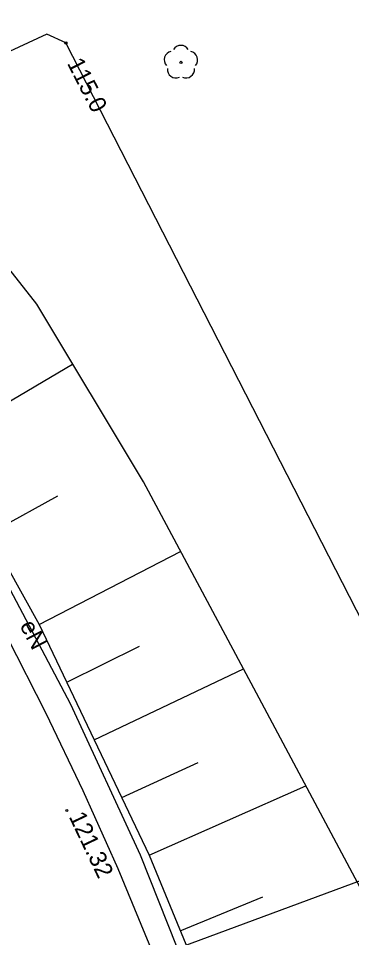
# Model space of a CAD drawing. Extents: x 6424617 to 6425697, y 5665845 to 5667190.
# Drawn here: x 6425400.58 to 6425415.17, y 5666910.57 to 5666950.84 of the extents above; entities that cross this region are included whole.
import ezdxf

# ---------------------------------------------------------------- set-up
doc = ezdxf.new("R2010")
doc.units = 0
for name, color, linetype in [('Warstwa 11', 7, 'Continuous'), ('Warstwa 12', 7, 'Continuous'), ('Warstwa 13', 7, 'Continuous'), ('Warstwa 14', 7, 'Continuous'), ('Warstwa 20', 7, 'Continuous'), ('Warstwa 21', 7, 'Continuous'), ('Warstwa 25', 7, 'Continuous'), ('Warstwa 8', 7, 'Continuous'), ('Warstwa 9', 7, 'Continuous')]:
    doc.layers.add(name, color=color, linetype=linetype)

msp = doc.modelspace()

# ---------------------------------------------------------------- linework, layer by layer
at = {"layer": 'Warstwa 11'}
msp.add_circle((6425407.7, 5666948.906), 0.05, dxfattribs=at)
for centre, start, end in [((6425407.7, 5666949.281), 30.1471, 149.8529), ((6425407.343, 5666949.022), 102.1471, 221.8529), ((6425408.057, 5666949.022), 318.1471, 77.8529), ((6425407.48, 5666948.603), 174.1471, 293.8529), ((6425407.92, 5666948.603), 246.1471, 5.8529)]:
    msp.add_arc(centre, 0.375, start, end, dxfattribs=at)
at = {"layer": 'Warstwa 12'}
for points in [[(6425464.654, 5666907.42), (6425437.078, 5666914.799), (6425417.814, 5666920.177), (6425402.666, 5666949.76), (6425401.834, 5666950.142), (6425366.69, 5666933.829), (6425365.771, 5666933.887), (6425355.729, 5666952.491), (6425344.802, 5666971.496), (6425344.013, 5666972.39), (6425340.424, 5666977.922), (6425339.576, 5666978.999), (6425339.462, 5666979.144), (6425339.323, 5666979.308), (6425317.451, 5667007.184), (6425317.021, 5667007.709), (6425316.481, 5667008.227), (6425313.859, 5667009.022)], [(6425348.14, 5666997.42), (6425353.37, 5666990.86), (6425362.83, 5666978.49), (6425371.96, 5666966.45), (6425386.81, 5666946.74), (6425392.86, 5666938.27), (6425396.85, 5666931.85), (6425399.93, 5666926.36), (6425402.86, 5666920.8), (6425405.92, 5666914.19), (6425408.7, 5666907.17), (6425410.7, 5666901.75), (6425412.27, 5666897.16), (6425413.44, 5666892.95), (6425414.78, 5666886.9), (6425415.89, 5666881.95), (6425416.77, 5666877.58), (6425417.4, 5666873.25), (6425418.12, 5666868.16), (6425418.38, 5666863.9), (6425418.7, 5666858.55), (6425418.2, 5666857.76)], [(6425418.31, 5666914.08), (6425392.12, 5666904.39)]]:
    msp.add_lwpolyline(points, dxfattribs=at)
at = {"layer": 'Warstwa 14'}
msp.add_circle((6425402.666, 5666949.76), 0.045, dxfattribs=at)
at = {"layer": 'Warstwa 20'}
msp.add_lwpolyline([(6425349.632, 5666996.03), (6425376.62, 5666961.102), (6425380.441, 5666956.131), (6425386.586, 5666947.957), (6425392.505, 5666939.498), (6425397.085, 5666932.217), (6425401.495, 5666924.286), (6425406.312, 5666914.18), (6425409.035, 5666907.556), (6425411.392, 5666900.784), (6425413.657, 5666893.241), (6425415.732, 5666884.803), (6425417.068, 5666877.78), (6425418.262, 5666868.956), (6425418.975, 5666860.884)], dxfattribs=at)
at = {"layer": 'Warstwa 21'}
msp.add_lwpolyline([(6425418.975, 5666860.884), (6425419.06, 5666903.33), (6425418.902, 5666905.6), (6425415.908, 5666912.076), (6425410.886, 5666921.5), (6425406.057, 5666930.53), (6425401.387, 5666938.317), (6425394.923, 5666946.546), (6425388.818, 5666954.159), (6425381.634, 5666961.791), (6425371.584, 5666973.036), (6425362.387, 5666983.346), (6425359.931, 5666986.941), (6425351.65, 5666994.223), (6425349.632, 5666996.03)], dxfattribs=at)
at = {"layer": 'Warstwa 25'}
msp.add_circle((6425402.707, 5666916.136), 0.045, dxfattribs=at)
at = {"layer": 'Warstwa 8'}
for p, q in [((6425400.079, 5666923.761), (6425401.778, 5666920.407)), ((6425401.778, 5666920.407), (6425403.399, 5666917.014)), ((6425403.399, 5666917.014), (6425404.938, 5666913.593)), ((6425404.938, 5666913.593), (6425406.811, 5666909.069))]:
    msp.add_line(p, q, dxfattribs=at)
at = {"layer": 'Warstwa 9'}
for p, q in [((6425397.085, 5666932.217), (6425402.959, 5666935.696)), ((6425399.29, 5666928.252), (6425402.306, 5666929.921)), ((6425401.495, 5666924.286), (6425407.687, 5666927.483)), ((6425402.7, 5666921.76), (6425405.88, 5666923.337)), ((6425403.904, 5666919.233), (6425410.434, 5666922.346)), ((6425405.108, 5666916.706), (6425408.454, 5666918.246)), ((6425406.312, 5666914.18), (6425413.165, 5666917.224)), ((6425407.674, 5666910.868), (6425411.293, 5666912.353))]:
    msp.add_line(p, q, dxfattribs=at)
msp.add_lwpolyline([(6425418.902, 5666905.6), (6425415.908, 5666912.076), (6425410.886, 5666921.5), (6425406.057, 5666930.53), (6425401.387, 5666938.317), (6425394.923, 5666946.546), (6425388.818, 5666954.159), (6425381.634, 5666961.791), (6425371.584, 5666973.036), (6425362.387, 5666983.346), (6425359.931, 5666986.941), (6425351.65, 5666994.223), (6425349.632, 5666996.03), (6425376.62, 5666961.102), (6425380.441, 5666956.131), (6425386.586, 5666947.957), (6425392.505, 5666939.498), (6425397.085, 5666932.217), (6425401.495, 5666924.286), (6425406.312, 5666914.18), (6425409.035, 5666907.556)], dxfattribs=at)

# ---------------------------------------------------------------- texts
at = {"layer": 'Warstwa 13'}
msp.add_text('eN', height=0.75, rotation=297.7891, dxfattribs=at).set_placement((6425400.622, 5666924.242))
at = {"layer": 'Warstwa 14'}
msp.add_text('115.0', height=0.75, rotation=297.113, dxfattribs=at).set_placement((6425402.697, 5666948.876))
at = {"layer": 'Warstwa 25'}
msp.add_text('121.32', height=0.75, rotation=295.4858, dxfattribs=at).set_placement((6425402.779, 5666915.872))

doc.saveas('drawing.dxf')
